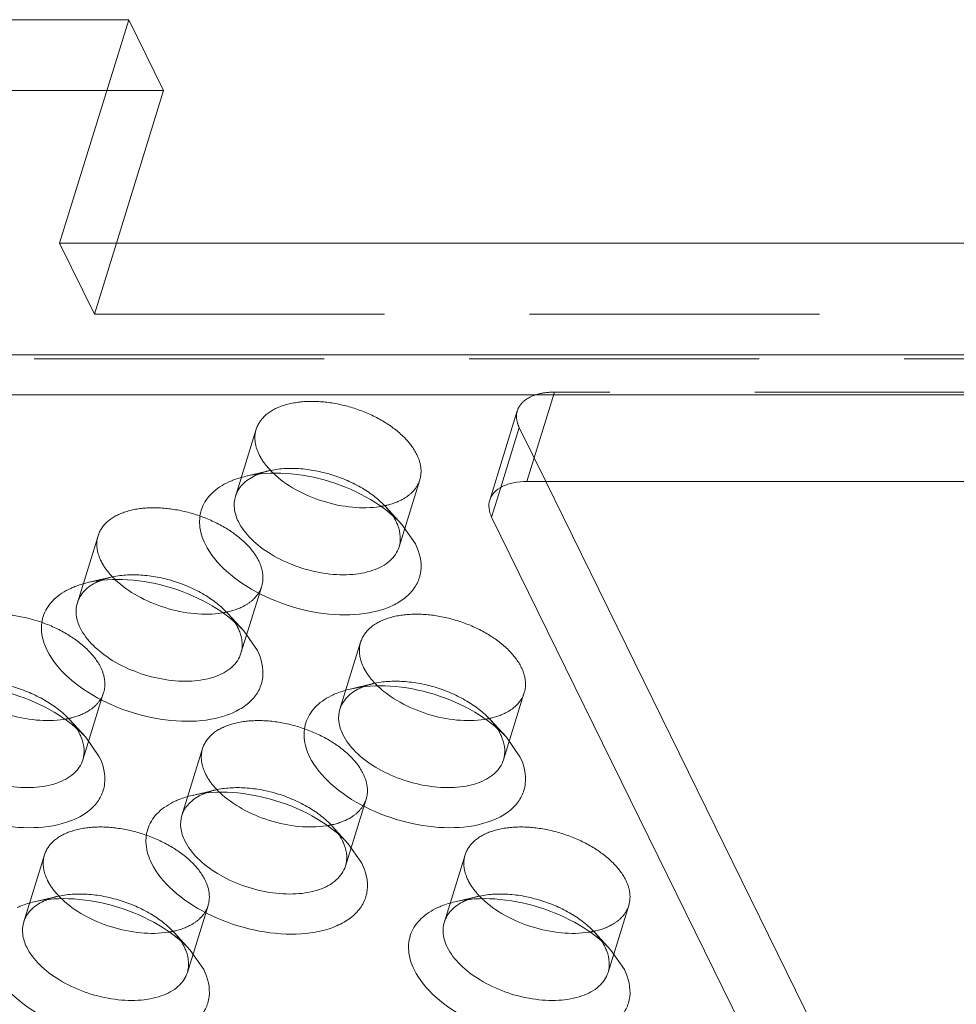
# Model space of a CAD drawing. Header units: millimetres. Extents: x 4497 to 11741, y 5958 to 12619.
# Tile 312 of 424: x 5282 to 5299, y 12331 to 12349. Entities that reach past the tile are written whole.
import ezdxf

# ---------------------------------------------------------------- set-up
doc = ezdxf.new("R2010")
doc.units = ezdxf.units.MM
doc.header["$LTSCALE"] = 0.8
doc.linetypes.add('HIDDEN', pattern=[9.525, 6.35, -3.175])
doc.layers.get('0').update_dxf_attribs({"linetype": 'CONTINUOUS', "lineweight": 0})
doc.layers.add('3', color=5, linetype='HIDDEN', lineweight=0)

msp = doc.modelspace()

# ---------------------------------------------------------------- linework, layer by layer
at = {"linetype": 'Continuous'}
for p, q in [((5279.487, 12348.562), (5284.093, 12348.562)), ((5282.882, 12344.645), (5284.093, 12348.562)), ((5284.093, 12348.562), (5284.703, 12347.319)), ((5283.877, 12344.645), (5284.703, 12347.319)), ((5321.106, 12344.645), (5282.882, 12344.645)), ((5185.566, 12342.687), (5336.62, 12342.687)), ((5185.597, 12341.985), (5336.651, 12341.985)), ((5307.277, 12340.468), (5291.066, 12340.468)), ((5291.398, 12340.468), (5300.134, 12322.665)), ((5290.45, 12339.846), (5290.604, 12340.344)), ((5290.45, 12339.846), (5299.65, 12321.099)), ((5288.877, 12339.716), (5289.116, 12339.374)), ((5286.108, 12337.851), (5286.347, 12337.509)), ((5283.339, 12335.986), (5283.578, 12335.644)), ((5290.708, 12335.986), (5290.947, 12335.644)), ((5287.939, 12334.121), (5288.177, 12333.779)), ((5285.169, 12332.257), (5285.408, 12331.915)), ((5292.538, 12332.257), (5292.777, 12331.915))]:
    msp.add_line(p, q, dxfattribs=at)
for centre, radius, start, end in [((5286.73, 12339.698), 0.971, 114.3836, 115.7173), ((5288.053, 12339.41), 0.806, 20.7768, 26.1876), ((5283.961, 12337.833), 0.971, 114.3836, 115.7173), ((5285.284, 12337.545), 0.806, 20.7768, 26.1876), ((5288.56, 12335.969), 0.971, 114.3836, 115.7173), ((5282.515, 12335.68), 0.806, 20.7768, 26.1876), ((5289.883, 12335.68), 0.806, 20.7768, 26.1876), ((5285.791, 12334.104), 0.971, 114.3836, 115.7173), ((5287.114, 12333.815), 0.806, 20.7768, 26.1876), ((5283.022, 12332.239), 0.971, 114.3836, 115.7173), ((5290.39, 12332.239), 0.971, 114.3836, 115.7173), ((5284.345, 12331.95), 0.806, 20.7768, 26.1876), ((5291.714, 12331.95), 0.806, 20.7768, 26.1876)]:
    msp.add_arc(centre, radius, start, end, dxfattribs=at)
for points, knots in [([(5285.847, 12340.461), (5285.87, 12340.471), (5285.965, 12340.512), (5286.065, 12340.542), (5286.142, 12340.56)], [0, 0, 0, 0, 0.239567, 1, 1, 1, 1]), ([(5285.962, 12340.208), (5285.986, 12340.285), (5286.08, 12340.437), (5286.226, 12340.534), (5286.308, 12340.573)], [0, 0, 0, 0, 0.468879, 1, 1, 1, 1]), ([(5286.142, 12340.56), (5286.37, 12340.614), (5286.873, 12340.64), (5287.62, 12340.495), (5288.318, 12340.193), (5288.719, 12339.889), (5288.877, 12339.716)], [0, 0, 0, 0, 0.236662, 0.499941, 0.763254, 1, 1, 1, 1]), ([(5286.627, 12340.612), (5286.743, 12340.501), (5287.02, 12340.306), (5287.493, 12340.106), (5287.997, 12340.001), (5288.337, 12340.004), (5288.496, 12340.029)], [0, 0, 0, 0, 0.239007, 0.499472, 0.760206, 1, 1, 1, 1]), ([(5285.432, 12339.374), (5285.382, 12339.476), (5285.314, 12339.687), (5285.354, 12340.016), (5285.547, 12340.291), (5285.74, 12340.412), (5285.847, 12340.461)], [0, 0, 0, 0, 0.258965, 0.49224, 0.729951, 1, 1, 1, 1]), ([(5290.416, 12340.141), (5290.431, 12340.191), (5290.491, 12340.289), (5290.642, 12340.393), (5290.84, 12340.455), (5290.988, 12340.468), (5291.066, 12340.468)], [0, 0, 0, 0, 0.202192, 0.429913, 0.696455, 1, 1, 1, 1]), ([(5286.014, 12339.766), (5285.979, 12339.837), (5285.93, 12339.984), (5285.941, 12340.14), (5285.962, 12340.208)], [0, 0, 0, 0, 0.525547, 1, 1, 1, 1]), ([(5290.45, 12339.846), (5290.427, 12339.894), (5290.395, 12339.991), (5290.402, 12340.095), (5290.416, 12340.141)], [0, 0, 0, 0, 0.525206, 1, 1, 1, 1]), ([(5288.828, 12339.323), (5288.8, 12339.23), (5288.671, 12339.047), (5288.354, 12338.886), (5287.948, 12338.819), (5287.489, 12338.848), (5287.021, 12338.969), (5286.59, 12339.172), (5286.241, 12339.434), (5286.069, 12339.653), (5286.014, 12339.766)], [0, 0, 0, 0, 0.08791, 0.191487, 0.315819, 0.456973, 0.606118, 0.752518, 0.886095, 1, 1, 1, 1]), ([(5288.807, 12339.696), (5288.83, 12339.634), (5288.86, 12339.509), (5288.846, 12339.381), (5288.828, 12339.323)], [0, 0, 0, 0, 0.519632, 1, 1, 1, 1]), ([(5289.116, 12339.374), (5289.188, 12339.229), (5289.248, 12338.981), (5289.155, 12338.675), (5289.011, 12338.481), (5288.801, 12338.326), (5288.428, 12338.168), (5287.852, 12338.101), (5287.12, 12338.2), (5286.407, 12338.461), (5285.815, 12338.846), (5285.521, 12339.193), (5285.432, 12339.374)], [0, 0, 0, 0, 0.096782, 0.141583, 0.188034, 0.239009, 0.296134, 0.428923, 0.58009, 0.735393, 0.879229, 1, 1, 1, 1]), ([(5283.078, 12338.596), (5283.101, 12338.607), (5283.196, 12338.647), (5283.296, 12338.678), (5283.373, 12338.696)], [0, 0, 0, 0, 0.239567, 1, 1, 1, 1]), ([(5283.193, 12338.344), (5283.217, 12338.42), (5283.311, 12338.572), (5283.457, 12338.669), (5283.539, 12338.708)], [0, 0, 0, 0, 0.468879, 1, 1, 1, 1]), ([(5283.373, 12338.696), (5283.601, 12338.749), (5284.104, 12338.775), (5284.851, 12338.63), (5285.549, 12338.328), (5285.95, 12338.024), (5286.108, 12337.851)], [0, 0, 0, 0, 0.236662, 0.499941, 0.763254, 1, 1, 1, 1]), ([(5283.858, 12338.747), (5283.974, 12338.636), (5284.251, 12338.441), (5284.724, 12338.241), (5285.228, 12338.136), (5285.568, 12338.139), (5285.727, 12338.164)], [0, 0, 0, 0, 0.239007, 0.499472, 0.760206, 1, 1, 1, 1]), ([(5282.663, 12337.509), (5282.613, 12337.611), (5282.545, 12337.822), (5282.585, 12338.151), (5282.778, 12338.426), (5282.97, 12338.547), (5283.078, 12338.596)], [0, 0, 0, 0, 0.258965, 0.49224, 0.729951, 1, 1, 1, 1]), ([(5283.245, 12337.901), (5283.209, 12337.972), (5283.161, 12338.119), (5283.172, 12338.275), (5283.193, 12338.344)], [0, 0, 0, 0, 0.525547, 1, 1, 1, 1]), ([(5286.059, 12337.458), (5286.031, 12337.365), (5285.902, 12337.183), (5285.585, 12337.021), (5285.179, 12336.954), (5284.72, 12336.983), (5284.252, 12337.105), (5283.821, 12337.307), (5283.472, 12337.569), (5283.3, 12337.788), (5283.245, 12337.901)], [0, 0, 0, 0, 0.08791, 0.191487, 0.315819, 0.456973, 0.606118, 0.752518, 0.886095, 1, 1, 1, 1]), ([(5286.038, 12337.831), (5286.061, 12337.769), (5286.091, 12337.645), (5286.077, 12337.516), (5286.059, 12337.458)], [0, 0, 0, 0, 0.519632, 1, 1, 1, 1]), ([(5286.347, 12337.509), (5286.418, 12337.364), (5286.479, 12337.116), (5286.386, 12336.81), (5286.242, 12336.616), (5286.032, 12336.461), (5285.659, 12336.303), (5285.083, 12336.236), (5284.351, 12336.335), (5283.638, 12336.596), (5283.046, 12336.981), (5282.752, 12337.328), (5282.663, 12337.509)], [0, 0, 0, 0, 0.096782, 0.141583, 0.188034, 0.239009, 0.296134, 0.428923, 0.58009, 0.735393, 0.879229, 1, 1, 1, 1]), ([(5280.604, 12336.831), (5280.832, 12336.884), (5281.335, 12336.91), (5282.082, 12336.766), (5282.78, 12336.464), (5283.181, 12336.159), (5283.339, 12335.986)], [0, 0, 0, 0, 0.236662, 0.499941, 0.763254, 1, 1, 1, 1]), ([(5287.973, 12336.831), (5288.201, 12336.884), (5288.703, 12336.91), (5289.45, 12336.766), (5290.149, 12336.464), (5290.55, 12336.159), (5290.708, 12335.986)], [0, 0, 0, 0, 0.236662, 0.499941, 0.763254, 1, 1, 1, 1]), ([(5281.089, 12336.882), (5281.205, 12336.771), (5281.482, 12336.576), (5281.955, 12336.376), (5282.459, 12336.272), (5282.799, 12336.274), (5282.958, 12336.299)], [0, 0, 0, 0, 0.239007, 0.499472, 0.760206, 1, 1, 1, 1]), ([(5287.262, 12335.644), (5287.212, 12335.746), (5287.144, 12335.957), (5287.184, 12336.286), (5287.377, 12336.561), (5287.57, 12336.682), (5287.677, 12336.731)], [0, 0, 0, 0, 0.258965, 0.49224, 0.729951, 1, 1, 1, 1]), ([(5287.677, 12336.731), (5287.7, 12336.742), (5287.796, 12336.782), (5287.896, 12336.813), (5287.973, 12336.831)], [0, 0, 0, 0, 0.239567, 1, 1, 1, 1]), ([(5287.792, 12336.479), (5287.816, 12336.555), (5287.91, 12336.707), (5288.057, 12336.804), (5288.139, 12336.843)], [0, 0, 0, 0, 0.468879, 1, 1, 1, 1]), ([(5288.457, 12336.882), (5288.573, 12336.771), (5288.851, 12336.576), (5289.324, 12336.376), (5289.827, 12336.272), (5290.167, 12336.274), (5290.326, 12336.299)], [0, 0, 0, 0, 0.239007, 0.499472, 0.760206, 1, 1, 1, 1]), ([(5287.844, 12336.036), (5287.809, 12336.107), (5287.76, 12336.254), (5287.771, 12336.41), (5287.792, 12336.479)], [0, 0, 0, 0, 0.525547, 1, 1, 1, 1]), ([(5283.29, 12335.593), (5283.262, 12335.501), (5283.133, 12335.318), (5282.815, 12335.156), (5282.41, 12335.089), (5281.951, 12335.118), (5281.483, 12335.24), (5281.052, 12335.442), (5280.702, 12335.704), (5280.531, 12335.923), (5280.475, 12336.036)], [0, 0, 0, 0, 0.08791, 0.191487, 0.315819, 0.456973, 0.606118, 0.752518, 0.886095, 1, 1, 1, 1]), ([(5290.659, 12335.593), (5290.63, 12335.501), (5290.502, 12335.318), (5290.184, 12335.156), (5289.779, 12335.089), (5289.319, 12335.118), (5288.851, 12335.24), (5288.421, 12335.442), (5288.071, 12335.704), (5287.899, 12335.923), (5287.844, 12336.036)], [0, 0, 0, 0, 0.08791, 0.191487, 0.315819, 0.456973, 0.606118, 0.752518, 0.886095, 1, 1, 1, 1]), ([(5283.269, 12335.966), (5283.292, 12335.905), (5283.322, 12335.78), (5283.308, 12335.651), (5283.29, 12335.593)], [0, 0, 0, 0, 0.519632, 1, 1, 1, 1]), ([(5290.637, 12335.966), (5290.661, 12335.905), (5290.691, 12335.78), (5290.677, 12335.651), (5290.659, 12335.593)], [0, 0, 0, 0, 0.519632, 1, 1, 1, 1]), ([(5283.578, 12335.644), (5283.649, 12335.499), (5283.71, 12335.251), (5283.617, 12334.945), (5283.473, 12334.751), (5283.263, 12334.596), (5282.89, 12334.438), (5282.314, 12334.371), (5281.581, 12334.47), (5280.869, 12334.731), (5280.277, 12335.117), (5279.983, 12335.463), (5279.894, 12335.644)], [0, 0, 0, 0, 0.096782, 0.141583, 0.188034, 0.239009, 0.296134, 0.428923, 0.58009, 0.735393, 0.879229, 1, 1, 1, 1]), ([(5290.947, 12335.644), (5291.018, 12335.499), (5291.079, 12335.251), (5290.986, 12334.945), (5290.841, 12334.751), (5290.631, 12334.596), (5290.258, 12334.438), (5289.682, 12334.371), (5288.95, 12334.47), (5288.238, 12334.731), (5287.645, 12335.117), (5287.351, 12335.463), (5287.262, 12335.644)], [0, 0, 0, 0, 0.096782, 0.141583, 0.188034, 0.239009, 0.296134, 0.428923, 0.58009, 0.735393, 0.879229, 1, 1, 1, 1]), ([(5285.203, 12334.966), (5285.431, 12335.02), (5285.934, 12335.045), (5286.681, 12334.901), (5287.38, 12334.599), (5287.78, 12334.294), (5287.939, 12334.121)], [0, 0, 0, 0, 0.236662, 0.499941, 0.763254, 1, 1, 1, 1]), ([(5285.688, 12335.017), (5285.804, 12334.907), (5286.082, 12334.711), (5286.555, 12334.511), (5287.058, 12334.407), (5287.398, 12334.41), (5287.557, 12334.434)], [0, 0, 0, 0, 0.239007, 0.499472, 0.760206, 1, 1, 1, 1]), ([(5284.493, 12333.779), (5284.443, 12333.881), (5284.375, 12334.092), (5284.415, 12334.421), (5284.608, 12334.697), (5284.801, 12334.817), (5284.908, 12334.867)], [0, 0, 0, 0, 0.258965, 0.49224, 0.729951, 1, 1, 1, 1]), ([(5284.908, 12334.867), (5284.931, 12334.877), (5285.027, 12334.918), (5285.127, 12334.948), (5285.203, 12334.966)], [0, 0, 0, 0, 0.239567, 1, 1, 1, 1]), ([(5285.023, 12334.614), (5285.047, 12334.691), (5285.141, 12334.842), (5285.287, 12334.939), (5285.369, 12334.979)], [0, 0, 0, 0, 0.468879, 1, 1, 1, 1]), ([(5285.075, 12334.171), (5285.04, 12334.242), (5284.991, 12334.389), (5285.002, 12334.545), (5285.023, 12334.614)], [0, 0, 0, 0, 0.525547, 1, 1, 1, 1]), ([(5287.89, 12333.728), (5287.861, 12333.636), (5287.732, 12333.453), (5287.415, 12333.291), (5287.01, 12333.224), (5286.55, 12333.253), (5286.082, 12333.375), (5285.652, 12333.577), (5285.302, 12333.839), (5285.13, 12334.058), (5285.075, 12334.171)], [0, 0, 0, 0, 0.08791, 0.191487, 0.315819, 0.456973, 0.606118, 0.752518, 0.886095, 1, 1, 1, 1]), ([(5287.868, 12334.101), (5287.892, 12334.04), (5287.922, 12333.915), (5287.907, 12333.786), (5287.89, 12333.728)], [0, 0, 0, 0, 0.519632, 1, 1, 1, 1]), ([(5288.177, 12333.779), (5288.249, 12333.634), (5288.309, 12333.387), (5288.217, 12333.08), (5288.072, 12332.886), (5287.862, 12332.731), (5287.489, 12332.573), (5286.913, 12332.506), (5286.181, 12332.605), (5285.469, 12332.866), (5284.876, 12333.252), (5284.582, 12333.598), (5284.493, 12333.779)], [0, 0, 0, 0, 0.096782, 0.141583, 0.188034, 0.239009, 0.296134, 0.428923, 0.58009, 0.735393, 0.879229, 1, 1, 1, 1]), ([(5282.139, 12333.002), (5282.162, 12333.012), (5282.257, 12333.053), (5282.357, 12333.083), (5282.434, 12333.101)], [0, 0, 0, 0, 0.239567, 1, 1, 1, 1]), ([(5282.254, 12332.749), (5282.278, 12332.826), (5282.372, 12332.978), (5282.518, 12333.074), (5282.6, 12333.114)], [0, 0, 0, 0, 0.468879, 1, 1, 1, 1]), ([(5282.434, 12333.101), (5282.662, 12333.155), (5283.165, 12333.18), (5283.912, 12333.036), (5284.61, 12332.734), (5285.011, 12332.43), (5285.169, 12332.257)], [0, 0, 0, 0, 0.236662, 0.499941, 0.763254, 1, 1, 1, 1]), ([(5282.919, 12333.152), (5283.035, 12333.042), (5283.312, 12332.846), (5283.785, 12332.646), (5284.289, 12332.542), (5284.629, 12332.545), (5284.788, 12332.57)], [0, 0, 0, 0, 0.239007, 0.499472, 0.760206, 1, 1, 1, 1]), ([(5289.508, 12333.002), (5289.53, 12333.012), (5289.626, 12333.053), (5289.726, 12333.083), (5289.803, 12333.101)], [0, 0, 0, 0, 0.239567, 1, 1, 1, 1]), ([(5289.623, 12332.749), (5289.646, 12332.826), (5289.74, 12332.978), (5289.887, 12333.074), (5289.969, 12333.114)], [0, 0, 0, 0, 0.468879, 1, 1, 1, 1]), ([(5289.803, 12333.101), (5290.031, 12333.155), (5290.533, 12333.18), (5291.28, 12333.036), (5291.979, 12332.734), (5292.38, 12332.43), (5292.538, 12332.257)], [0, 0, 0, 0, 0.236662, 0.499941, 0.763254, 1, 1, 1, 1]), ([(5290.287, 12333.152), (5290.403, 12333.042), (5290.681, 12332.846), (5291.154, 12332.646), (5291.657, 12332.542), (5291.997, 12332.545), (5292.156, 12332.57)], [0, 0, 0, 0, 0.239007, 0.499472, 0.760206, 1, 1, 1, 1]), ([(5289.093, 12331.915), (5289.043, 12332.016), (5288.974, 12332.227), (5289.014, 12332.557), (5289.207, 12332.832), (5289.4, 12332.952), (5289.508, 12333.002)], [0, 0, 0, 0, 0.258965, 0.49224, 0.729951, 1, 1, 1, 1]), ([(5282.306, 12332.306), (5282.271, 12332.378), (5282.222, 12332.524), (5282.233, 12332.68), (5282.254, 12332.749)], [0, 0, 0, 0, 0.525547, 1, 1, 1, 1]), ([(5289.674, 12332.306), (5289.639, 12332.378), (5289.59, 12332.524), (5289.601, 12332.68), (5289.623, 12332.749)], [0, 0, 0, 0, 0.525547, 1, 1, 1, 1]), ([(5285.12, 12331.863), (5285.092, 12331.771), (5284.963, 12331.588), (5284.646, 12331.427), (5284.24, 12331.359), (5283.781, 12331.388), (5283.313, 12331.51), (5282.882, 12331.712), (5282.533, 12331.974), (5282.361, 12332.194), (5282.306, 12332.306)], [0, 0, 0, 0, 0.08791, 0.191487, 0.315819, 0.456973, 0.606118, 0.752518, 0.886095, 1, 1, 1, 1]), ([(5292.489, 12331.863), (5292.46, 12331.771), (5292.332, 12331.588), (5292.014, 12331.427), (5291.609, 12331.359), (5291.15, 12331.388), (5290.682, 12331.51), (5290.251, 12331.712), (5289.901, 12331.974), (5289.729, 12332.194), (5289.674, 12332.306)], [0, 0, 0, 0, 0.08791, 0.191487, 0.315819, 0.456973, 0.606118, 0.752518, 0.886095, 1, 1, 1, 1]), ([(5285.099, 12332.236), (5285.122, 12332.175), (5285.152, 12332.05), (5285.138, 12331.921), (5285.12, 12331.863)], [0, 0, 0, 0, 0.519632, 1, 1, 1, 1]), ([(5292.468, 12332.236), (5292.491, 12332.175), (5292.521, 12332.05), (5292.507, 12331.921), (5292.489, 12331.863)], [0, 0, 0, 0, 0.519632, 1, 1, 1, 1]), ([(5285.408, 12331.915), (5285.48, 12331.769), (5285.54, 12331.522), (5285.447, 12331.215), (5285.303, 12331.021), (5285.093, 12330.866), (5284.72, 12330.709), (5284.144, 12330.642), (5283.412, 12330.74), (5282.699, 12331.002), (5282.107, 12331.387), (5281.813, 12331.734), (5281.724, 12331.915)], [0, 0, 0, 0, 0.096782, 0.141583, 0.188034, 0.239009, 0.296134, 0.428923, 0.58009, 0.735393, 0.879229, 1, 1, 1, 1]), ([(5292.777, 12331.915), (5292.848, 12331.769), (5292.909, 12331.522), (5292.816, 12331.215), (5292.672, 12331.021), (5292.462, 12330.866), (5292.088, 12330.709), (5291.512, 12330.642), (5290.78, 12330.74), (5290.068, 12331.002), (5289.475, 12331.387), (5289.181, 12331.734), (5289.093, 12331.915)], [0, 0, 0, 0, 0.096782, 0.141583, 0.188034, 0.239009, 0.296134, 0.428923, 0.58009, 0.735393, 0.879229, 1, 1, 1, 1])]:
    msp.add_open_spline(points, degree=3, knots=knots, dxfattribs=at)
for points in [[(5288.723, 12339.86), (5288.743, 12339.83), (5288.761, 12339.798), (5288.777, 12339.766)], [(5285.954, 12337.996), (5285.974, 12337.965), (5285.992, 12337.933), (5286.008, 12337.901)], [(5283.185, 12336.131), (5283.204, 12336.1), (5283.223, 12336.069), (5283.239, 12336.036)], [(5290.553, 12336.131), (5290.573, 12336.1), (5290.591, 12336.069), (5290.607, 12336.036)], [(5287.784, 12334.266), (5287.804, 12334.235), (5287.822, 12334.204), (5287.838, 12334.171)], [(5285.015, 12332.401), (5285.035, 12332.37), (5285.053, 12332.339), (5285.069, 12332.306)], [(5292.384, 12332.401), (5292.403, 12332.37), (5292.421, 12332.339), (5292.437, 12332.306)]]:
    msp.add_open_spline(points, degree=3, dxfattribs=at)
at = {"layer": '3'}
for p, q in [((5284.703, 12347.319), (5280.098, 12347.319)), ((5282.882, 12344.645), (5283.493, 12343.402)), ((5283.493, 12343.402), (5283.877, 12344.645)), ((5283.493, 12343.402), (5321.717, 12343.402)), ((5325.619, 12342.619), (5264.829, 12342.619)), ((5291.066, 12340.468), (5291.55, 12342.035)), ((5307.761, 12342.035), (5291.55, 12342.035)), ((5290.416, 12340.142), (5290.9, 12341.708)), ((5286.325, 12341.383), (5285.962, 12340.208)), ((5290.604, 12340.344), (5290.934, 12341.413)), ((5290.934, 12341.413), (5291.398, 12340.468)), ((5286.546, 12340.656), (5286.143, 12340.561)), ((5289.191, 12340.498), (5288.828, 12339.323)), ((5288.598, 12340.022), (5288.878, 12339.715)), ((5283.556, 12339.519), (5283.193, 12338.344)), ((5283.777, 12338.791), (5283.373, 12338.696)), ((5286.422, 12338.633), (5286.059, 12337.458)), ((5285.829, 12338.157), (5286.109, 12337.85)), ((5288.155, 12337.654), (5287.792, 12336.479)), ((5288.377, 12336.926), (5287.973, 12336.831)), ((5283.653, 12336.768), (5283.29, 12335.593)), ((5291.022, 12336.768), (5290.659, 12335.593)), ((5283.06, 12336.292), (5283.34, 12335.986)), ((5290.428, 12336.292), (5290.708, 12335.986)), ((5285.386, 12335.789), (5285.023, 12334.614)), ((5285.608, 12335.061), (5285.204, 12334.966)), ((5288.253, 12334.903), (5287.89, 12333.728)), ((5287.659, 12334.427), (5287.939, 12334.121)), ((5282.617, 12333.924), (5282.254, 12332.749)), ((5289.986, 12333.924), (5289.623, 12332.749)), ((5282.839, 12333.196), (5282.435, 12333.101)), ((5290.207, 12333.196), (5289.803, 12333.101)), ((5285.483, 12333.038), (5285.12, 12331.863)), ((5292.852, 12333.038), (5292.489, 12331.863)), ((5284.89, 12332.562), (5285.17, 12332.256)), ((5292.259, 12332.562), (5292.539, 12332.256))]:
    msp.add_line(p, q, dxfattribs=at)
for centre in [(5287.667, 12341.703), (5284.898, 12339.839), (5289.497, 12337.974), (5286.728, 12336.109), (5283.959, 12334.244), (5291.327, 12334.244)]:
    msp.add_arc(centre, 1.508, 224.1888, 226.3837, dxfattribs=at)
for points, knots in [([(5291.55, 12342.035), (5291.472, 12342.035), (5291.325, 12342.022), (5291.126, 12341.96), (5290.975, 12341.856), (5290.915, 12341.758), (5290.9, 12341.708)], [0, 0, 0, 0, 0.303545, 0.570087, 0.797808, 1, 1, 1, 1]), ([(5289.14, 12340.941), (5289.085, 12341.053), (5288.913, 12341.272), (5288.563, 12341.534), (5288.133, 12341.737), (5287.664, 12341.858), (5287.205, 12341.887), (5286.8, 12341.82), (5286.482, 12341.659), (5286.354, 12341.476), (5286.325, 12341.384)], [0, 0, 0, 0, 0.113912, 0.247462, 0.393862, 0.542998, 0.684156, 0.808494, 0.912079, 1, 1, 1, 1]), ([(5290.9, 12341.708), (5290.886, 12341.662), (5290.879, 12341.558), (5290.911, 12341.46), (5290.934, 12341.413)], [0, 0, 0, 0, 0.474794, 1, 1, 1, 1]), ([(5286.325, 12341.384), (5286.304, 12341.315), (5286.293, 12341.159), (5286.342, 12341.012), (5286.377, 12340.941)], [0, 0, 0, 0, 0.474243, 1, 1, 1, 1]), ([(5286.377, 12340.941), (5286.389, 12340.916), (5286.447, 12340.811), (5286.522, 12340.718), (5286.586, 12340.652)], [0, 0, 0, 0, 0.233339, 1, 1, 1, 1]), ([(5289.191, 12340.498), (5289.213, 12340.566), (5289.224, 12340.722), (5289.175, 12340.869), (5289.14, 12340.941)], [0, 0, 0, 0, 0.474243, 1, 1, 1, 1]), ([(5286.547, 12340.656), (5286.718, 12340.696), (5287.095, 12340.715), (5287.655, 12340.607), (5288.179, 12340.38), (5288.48, 12340.151), (5288.598, 12340.022)], [0, 0, 0, 0, 0.236677, 0.499966, 0.763261, 1, 1, 1, 1]), ([(5286.329, 12340.583), (5286.345, 12340.59), (5286.416, 12340.62), (5286.49, 12340.642), (5286.547, 12340.656)], [0, 0, 0, 0, 0.239741, 1, 1, 1, 1]), ([(5288.941, 12340.186), (5289, 12340.225), (5289.105, 12340.314), (5289.172, 12340.436), (5289.191, 12340.498)], [0, 0, 0, 0, 0.521995, 1, 1, 1, 1]), ([(5288.496, 12340.029), (5288.538, 12340.036), (5288.693, 12340.066), (5288.844, 12340.124), (5288.941, 12340.186)], [0, 0, 0, 0, 0.272407, 1, 1, 1, 1]), ([(5286.371, 12339.076), (5286.316, 12339.188), (5286.144, 12339.408), (5285.794, 12339.669), (5285.364, 12339.872), (5284.895, 12339.993), (5284.436, 12340.023), (5284.031, 12339.955), (5283.713, 12339.794), (5283.585, 12339.611), (5283.556, 12339.519)], [0, 0, 0, 0, 0.113912, 0.247462, 0.393862, 0.542998, 0.684156, 0.808494, 0.912079, 1, 1, 1, 1]), ([(5288.598, 12340.022), (5288.61, 12340.008), (5288.655, 12339.957), (5288.696, 12339.903), (5288.723, 12339.86)], [0, 0, 0, 0, 0.259311, 1, 1, 1, 1]), ([(5283.556, 12339.519), (5283.535, 12339.45), (5283.523, 12339.294), (5283.573, 12339.147), (5283.608, 12339.076)], [0, 0, 0, 0, 0.474243, 1, 1, 1, 1]), ([(5283.608, 12339.076), (5283.62, 12339.051), (5283.677, 12338.947), (5283.753, 12338.853), (5283.817, 12338.788)], [0, 0, 0, 0, 0.233339, 1, 1, 1, 1]), ([(5286.422, 12338.633), (5286.444, 12338.701), (5286.455, 12338.858), (5286.406, 12339.004), (5286.371, 12339.076)], [0, 0, 0, 0, 0.474243, 1, 1, 1, 1]), ([(5283.777, 12338.791), (5283.948, 12338.831), (5284.325, 12338.85), (5284.886, 12338.742), (5285.41, 12338.515), (5285.71, 12338.286), (5285.829, 12338.157)], [0, 0, 0, 0, 0.236677, 0.499966, 0.763261, 1, 1, 1, 1]), ([(5283.56, 12338.718), (5283.576, 12338.725), (5283.647, 12338.755), (5283.721, 12338.777), (5283.777, 12338.791)], [0, 0, 0, 0, 0.239741, 1, 1, 1, 1]), ([(5286.171, 12338.321), (5286.231, 12338.36), (5286.336, 12338.449), (5286.403, 12338.571), (5286.422, 12338.633)], [0, 0, 0, 0, 0.521995, 1, 1, 1, 1]), ([(5285.727, 12338.164), (5285.769, 12338.171), (5285.924, 12338.201), (5286.075, 12338.259), (5286.171, 12338.321)], [0, 0, 0, 0, 0.272407, 1, 1, 1, 1]), ([(5283.602, 12337.211), (5283.546, 12337.324), (5283.375, 12337.543), (5283.025, 12337.805), (5282.594, 12338.007), (5282.126, 12338.129), (5281.667, 12338.158), (5281.262, 12338.091), (5280.944, 12337.929), (5280.816, 12337.746), (5280.787, 12337.654)], [0, 0, 0, 0, 0.113912, 0.247462, 0.393862, 0.542998, 0.684156, 0.808494, 0.912079, 1, 1, 1, 1]), ([(5285.829, 12338.157), (5285.841, 12338.144), (5285.886, 12338.093), (5285.927, 12338.038), (5285.954, 12337.996)], [0, 0, 0, 0, 0.259311, 1, 1, 1, 1]), ([(5290.97, 12337.211), (5290.915, 12337.324), (5290.743, 12337.543), (5290.393, 12337.805), (5289.963, 12338.007), (5289.495, 12338.129), (5289.036, 12338.158), (5288.63, 12338.091), (5288.313, 12337.929), (5288.184, 12337.746), (5288.156, 12337.654)], [0, 0, 0, 0, 0.113912, 0.247462, 0.393862, 0.542998, 0.684156, 0.808494, 0.912079, 1, 1, 1, 1]), ([(5288.156, 12337.654), (5288.134, 12337.585), (5288.123, 12337.429), (5288.172, 12337.282), (5288.207, 12337.211)], [0, 0, 0, 0, 0.474243, 1, 1, 1, 1]), ([(5283.653, 12336.768), (5283.674, 12336.836), (5283.686, 12336.993), (5283.637, 12337.139), (5283.602, 12337.211)], [0, 0, 0, 0, 0.474243, 1, 1, 1, 1]), ([(5288.207, 12337.211), (5288.219, 12337.186), (5288.277, 12337.082), (5288.352, 12336.988), (5288.416, 12336.923)], [0, 0, 0, 0, 0.233339, 1, 1, 1, 1]), ([(5291.022, 12336.768), (5291.043, 12336.836), (5291.054, 12336.993), (5291.005, 12337.139), (5290.97, 12337.211)], [0, 0, 0, 0, 0.474243, 1, 1, 1, 1]), ([(5281.008, 12336.926), (5281.179, 12336.966), (5281.556, 12336.985), (5282.117, 12336.877), (5282.641, 12336.65), (5282.941, 12336.422), (5283.06, 12336.292)], [0, 0, 0, 0, 0.236677, 0.499966, 0.763261, 1, 1, 1, 1]), ([(5288.159, 12336.853), (5288.176, 12336.861), (5288.246, 12336.89), (5288.32, 12336.913), (5288.377, 12336.926)], [0, 0, 0, 0, 0.239741, 1, 1, 1, 1]), ([(5288.377, 12336.926), (5288.548, 12336.966), (5288.925, 12336.985), (5289.485, 12336.877), (5290.009, 12336.65), (5290.31, 12336.422), (5290.428, 12336.292)], [0, 0, 0, 0, 0.236677, 0.499966, 0.763261, 1, 1, 1, 1]), ([(5283.402, 12336.457), (5283.462, 12336.495), (5283.567, 12336.584), (5283.634, 12336.706), (5283.653, 12336.768)], [0, 0, 0, 0, 0.521995, 1, 1, 1, 1]), ([(5290.771, 12336.457), (5290.83, 12336.495), (5290.935, 12336.584), (5291.003, 12336.706), (5291.022, 12336.768)], [0, 0, 0, 0, 0.521995, 1, 1, 1, 1]), ([(5282.958, 12336.299), (5283, 12336.306), (5283.155, 12336.336), (5283.306, 12336.394), (5283.402, 12336.457)], [0, 0, 0, 0, 0.272407, 1, 1, 1, 1]), ([(5290.326, 12336.299), (5290.369, 12336.306), (5290.523, 12336.336), (5290.674, 12336.394), (5290.771, 12336.457)], [0, 0, 0, 0, 0.272407, 1, 1, 1, 1]), ([(5283.06, 12336.292), (5283.072, 12336.279), (5283.117, 12336.228), (5283.158, 12336.173), (5283.185, 12336.131)], [0, 0, 0, 0, 0.259311, 1, 1, 1, 1]), ([(5288.201, 12335.346), (5288.146, 12335.459), (5287.974, 12335.678), (5287.624, 12335.94), (5287.194, 12336.142), (5286.726, 12336.264), (5286.267, 12336.293), (5285.861, 12336.226), (5285.544, 12336.064), (5285.415, 12335.882), (5285.386, 12335.789)], [0, 0, 0, 0, 0.113912, 0.247462, 0.393862, 0.542998, 0.684156, 0.808494, 0.912079, 1, 1, 1, 1]), ([(5290.428, 12336.292), (5290.44, 12336.279), (5290.485, 12336.228), (5290.526, 12336.173), (5290.553, 12336.131)], [0, 0, 0, 0, 0.259311, 1, 1, 1, 1]), ([(5285.386, 12335.789), (5285.365, 12335.72), (5285.354, 12335.564), (5285.403, 12335.418), (5285.438, 12335.346)], [0, 0, 0, 0, 0.474243, 1, 1, 1, 1]), ([(5285.438, 12335.346), (5285.45, 12335.321), (5285.508, 12335.217), (5285.583, 12335.123), (5285.647, 12335.058)], [0, 0, 0, 0, 0.233339, 1, 1, 1, 1]), ([(5288.253, 12334.903), (5288.274, 12334.972), (5288.285, 12335.128), (5288.236, 12335.275), (5288.201, 12335.346)], [0, 0, 0, 0, 0.474243, 1, 1, 1, 1]), ([(5285.39, 12334.988), (5285.407, 12334.996), (5285.477, 12335.025), (5285.551, 12335.048), (5285.608, 12335.061)], [0, 0, 0, 0, 0.239741, 1, 1, 1, 1]), ([(5285.608, 12335.061), (5285.779, 12335.101), (5286.156, 12335.12), (5286.716, 12335.012), (5287.24, 12334.785), (5287.541, 12334.557), (5287.659, 12334.427)], [0, 0, 0, 0, 0.236677, 0.499966, 0.763261, 1, 1, 1, 1]), ([(5288.002, 12334.592), (5288.061, 12334.63), (5288.166, 12334.719), (5288.233, 12334.841), (5288.253, 12334.903)], [0, 0, 0, 0, 0.521995, 1, 1, 1, 1]), ([(5287.557, 12334.434), (5287.6, 12334.441), (5287.754, 12334.472), (5287.905, 12334.529), (5288.002, 12334.592)], [0, 0, 0, 0, 0.272407, 1, 1, 1, 1]), ([(5285.432, 12333.481), (5285.377, 12333.594), (5285.205, 12333.813), (5284.855, 12334.075), (5284.425, 12334.277), (5283.957, 12334.399), (5283.497, 12334.428), (5283.092, 12334.361), (5282.774, 12334.199), (5282.646, 12334.017), (5282.617, 12333.924)], [0, 0, 0, 0, 0.113912, 0.247462, 0.393862, 0.542998, 0.684156, 0.808494, 0.912079, 1, 1, 1, 1]), ([(5287.659, 12334.427), (5287.671, 12334.414), (5287.716, 12334.363), (5287.757, 12334.308), (5287.784, 12334.266)], [0, 0, 0, 0, 0.259311, 1, 1, 1, 1]), ([(5292.8, 12333.481), (5292.745, 12333.594), (5292.573, 12333.813), (5292.224, 12334.075), (5291.793, 12334.277), (5291.325, 12334.399), (5290.866, 12334.428), (5290.461, 12334.361), (5290.143, 12334.199), (5290.014, 12334.017), (5289.986, 12333.924)], [0, 0, 0, 0, 0.113912, 0.247462, 0.393862, 0.542998, 0.684156, 0.808494, 0.912079, 1, 1, 1, 1]), ([(5282.617, 12333.924), (5282.596, 12333.856), (5282.585, 12333.699), (5282.634, 12333.553), (5282.669, 12333.481)], [0, 0, 0, 0, 0.474243, 1, 1, 1, 1]), ([(5289.986, 12333.924), (5289.965, 12333.856), (5289.953, 12333.699), (5290.002, 12333.553), (5290.037, 12333.481)], [0, 0, 0, 0, 0.474243, 1, 1, 1, 1]), ([(5282.669, 12333.481), (5282.681, 12333.456), (5282.739, 12333.352), (5282.814, 12333.258), (5282.878, 12333.193)], [0, 0, 0, 0, 0.233339, 1, 1, 1, 1]), ([(5285.483, 12333.038), (5285.505, 12333.107), (5285.516, 12333.263), (5285.467, 12333.41), (5285.432, 12333.481)], [0, 0, 0, 0, 0.474243, 1, 1, 1, 1]), ([(5290.037, 12333.481), (5290.049, 12333.456), (5290.107, 12333.352), (5290.183, 12333.258), (5290.246, 12333.193)], [0, 0, 0, 0, 0.233339, 1, 1, 1, 1]), ([(5292.852, 12333.038), (5292.873, 12333.107), (5292.885, 12333.263), (5292.836, 12333.41), (5292.8, 12333.481)], [0, 0, 0, 0, 0.474243, 1, 1, 1, 1]), ([(5282.621, 12333.123), (5282.638, 12333.131), (5282.708, 12333.161), (5282.782, 12333.183), (5282.839, 12333.196)], [0, 0, 0, 0, 0.239741, 1, 1, 1, 1]), ([(5282.839, 12333.196), (5283.01, 12333.236), (5283.387, 12333.256), (5283.947, 12333.147), (5284.471, 12332.92), (5284.772, 12332.692), (5284.89, 12332.562)], [0, 0, 0, 0, 0.236677, 0.499966, 0.763261, 1, 1, 1, 1]), ([(5289.989, 12333.123), (5290.006, 12333.131), (5290.077, 12333.161), (5290.15, 12333.183), (5290.207, 12333.196)], [0, 0, 0, 0, 0.239741, 1, 1, 1, 1]), ([(5290.207, 12333.196), (5290.378, 12333.236), (5290.755, 12333.256), (5291.316, 12333.147), (5291.839, 12332.92), (5292.14, 12332.692), (5292.259, 12332.562)], [0, 0, 0, 0, 0.236677, 0.499966, 0.763261, 1, 1, 1, 1]), ([(5285.233, 12332.727), (5285.292, 12332.765), (5285.397, 12332.854), (5285.464, 12332.976), (5285.483, 12333.038)], [0, 0, 0, 0, 0.521995, 1, 1, 1, 1]), ([(5292.601, 12332.727), (5292.66, 12332.765), (5292.766, 12332.854), (5292.833, 12332.976), (5292.852, 12333.038)], [0, 0, 0, 0, 0.521995, 1, 1, 1, 1]), ([(5284.788, 12332.57), (5284.83, 12332.576), (5284.985, 12332.607), (5285.136, 12332.665), (5285.233, 12332.727)], [0, 0, 0, 0, 0.272407, 1, 1, 1, 1]), ([(5292.156, 12332.57), (5292.199, 12332.576), (5292.354, 12332.607), (5292.505, 12332.665), (5292.601, 12332.727)], [0, 0, 0, 0, 0.272407, 1, 1, 1, 1]), ([(5284.89, 12332.562), (5284.902, 12332.549), (5284.947, 12332.498), (5284.988, 12332.443), (5285.015, 12332.401)], [0, 0, 0, 0, 0.259311, 1, 1, 1, 1]), ([(5292.259, 12332.562), (5292.27, 12332.549), (5292.315, 12332.498), (5292.356, 12332.443), (5292.384, 12332.401)], [0, 0, 0, 0, 0.259311, 1, 1, 1, 1])]:
    msp.add_open_spline(points, degree=3, knots=knots, dxfattribs=at)

doc.saveas('drawing.dxf')
